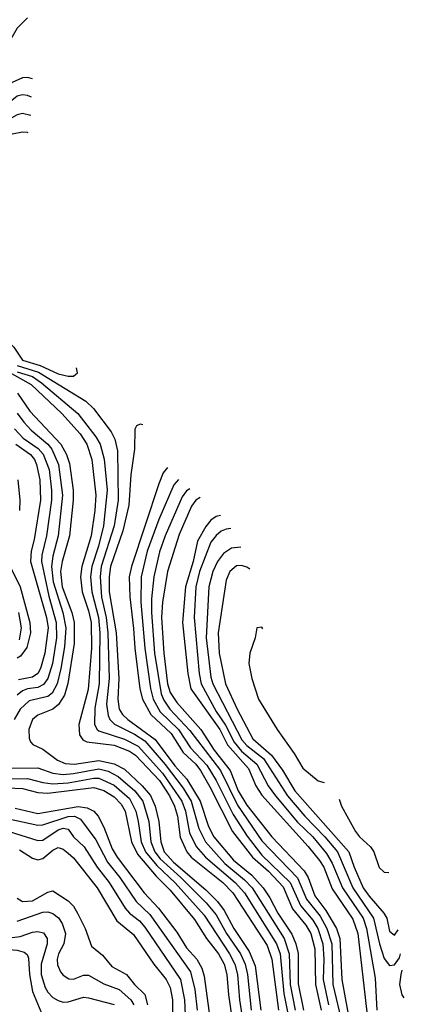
# Model space of a CAD drawing. Header units: inches. Extents: x 501365 to 657855, y 482276 to 547543.
# Tile 899 of 957: x 633919 to 635429, y 502112 to 505975. Entities that reach past the tile are written whole.
import ezdxf

# ---------------------------------------------------------------- set-up
doc = ezdxf.new("R2010")
doc.units = ezdxf.units.IN
doc.header["$MEASUREMENT"] = 0
doc.layers.add('A6530', color=7, linetype='Continuous')

msp = doc.modelspace()

# ---------------------------------------------------------------- linework, layer by layer
at = {"layer": 'A6530', "color": 5}
for points, elevation in [([(633965.7, 505670.6), (633950, 505677.9), (633930, 505679.9), (633910, 505675), (633817.8, 505602.2), (633770, 505576.5), (633730, 505568.7), (633630, 505573.8), (633590, 505584.9), (633490, 505629.4), (633370, 505660.1), (633290, 505690.4), (633230, 505718.6), (633150, 505764.6), (632930, 505845.6), (632870, 505878.4), (632790, 505911.9), (632741.5, 505941.5), (632711.1, 505971.1), (632694.8, 506010)], 4540), ([(633952.2, 505531), (633950, 505532), (633930, 505533.9), (633890, 505526.3), (633767.9, 505490), (633730, 505486.2), (633690, 505493.1), (633590, 505520.8), (633483.6, 505563.6), (633390, 505590.1), (633251, 505651), (633150, 505710.7), (633050, 505740.5), (632970, 505774.8), (632910, 505792.7), (632850.1, 505830.1), (632724.4, 505884.4), (632690, 505908.6), (632658, 505950), (632639.3, 505990)], 4580), ([(633962.5, 505599.1), (633930, 505607.5), (633910, 505602.1), (633812.3, 505547.7), (633750, 505527.9), (633710, 505527.8), (633610, 505544.5), (633490, 505595.1), (633390, 505623.1), (633310, 505654), (633218.9, 505698.9), (633150, 505739.4), (633064.9, 505764.9), (632980.4, 505800.4), (632930, 505815.8), (632850, 505858.7), (632757.9, 505897.9), (632710, 505927.3), (632688.7, 505950), (632669.2, 505990)], 4560), ([(633969, 505742.9), (633950, 505748.7), (633930, 505747.3), (633890, 505728.9), (633810, 505651.5), (633770, 505624.4), (633727.2, 505612.8), (633630, 505611.8), (633590, 505622.1), (633502.3, 505662.3), (633390, 505684.7), (633290, 505717.5), (633230, 505744), (633150, 505791), (633090, 505812.1), (633023.3, 505843.3), (632950, 505866.8), (632870, 505908), (632811.2, 505931.2), (632762.7, 505962.7), (632736.3, 505990)], 4520), ([(633950, 505982.6), (633910, 505941.8), (633838.2, 505821.8), (633794.5, 505765.5), (633750, 505724.4), (633712.4, 505707.6), (633670, 505698.9), (633630, 505698.9), (633590, 505708.3), (633510, 505746.9), (633390, 505754.4), (633310, 505773), (633230, 505808.5), (633170, 505846.7), (633110, 505866.7), (633050, 505896.9), (632970, 505919.6), (632854.9, 505970), (632830, 505985.9)], 4480), ([(633390, 505250.3), (633366.5, 505250), (633366.7, 505230), (633393.7, 505190), (633542.3, 505050), (633614.8, 504950), (633700.6, 504850), (633722.1, 504830), (633787.7, 504787.7), (633823.7, 504750), (633882.9, 504702.9), (633896.4, 504690), (633930, 504640), (633999.1, 504619.1), (634070, 504586.2), (634110, 504576.4), (634130, 504576.5), (634145.7, 504590), (634142.8, 504609.7)], 4780), ([(633910, 504618.2), (633992.7, 504592.7), (634178.5, 504478.5), (634209.5, 504449.5), (634278, 504358), (634292.7, 504330), (634303.2, 504283.2), (634306.4, 504090), (634290, 503990.1), (634238.7, 503830), (634234.6, 503790), (634240, 503710), (634259.1, 503630), (634265.8, 503570), (634270.4, 503390), (634259.7, 503290), (634266.1, 503246.1), (634273.4, 503230), (634291.8, 503211.8), (634370, 503172.1), (634410, 503146.4), (634490, 503052.8), (634561, 502961), (634592.2, 502910), (634621.9, 502801.9), (634648.8, 502750), (634724.4, 502664.4), (634801.1, 502601.1), (634831.6, 502570), (634957.6, 502370), (634977.1, 502310), (634981.2, 502190), (635000, 502090)], 4760), ([(633886.7, 504586.7), (633963.9, 504543.9), (634084.3, 504430), (634156.5, 504350), (634182.2, 504310), (634202.3, 504250), (634217.5, 504110), (634213.7, 504050), (634199.2, 503950), (634163.8, 503830), (634157.9, 503790), (634164.7, 503730), (634190, 503655.8), (634199.2, 503610), (634201.6, 503510), (634187.6, 503347.6), (634150.9, 503210), (634154.2, 503170), (634166.6, 503150), (634182.4, 503142.4), (634290, 503128.8), (634350, 503106.1), (634373.3, 503090), (634467.5, 502990), (634506.9, 502930), (634527.2, 502890), (634538.3, 502850), (634548.7, 502768.7), (634575, 502710), (634591.7, 502690), (634717, 502590), (634755.3, 502550), (634890, 502343), (634909.3, 502289.3), (634935, 502090)], 4720), ([(633910, 504593.2), (633970, 504575.2), (634004.3, 504550), (634147.1, 504430), (634218.5, 504338.5), (634234.5, 504310), (634251, 504251), (634262.5, 504130), (634248.3, 503990), (634228.7, 503910), (634202.5, 503830), (634196.8, 503790), (634202.1, 503730), (634228.3, 503630), (634233.7, 503570), (634230.8, 503370), (634214.6, 503274.6), (634212.3, 503210), (634222.8, 503190), (634230, 503185.1), (634330, 503153.1), (634384.5, 503124.5), (634479.6, 503019.6), (634555.5, 502910), (634570.4, 502870), (634585.1, 502785.1), (634611.4, 502731.4), (634648.6, 502690), (634764.5, 502590), (634801.6, 502550), (634927.6, 502350), (634941.5, 502310), (634955.3, 502155.3), (634972.5, 502070)], 4740), ([(633910.5, 504510), (633959.1, 504439.1), (634081.3, 504310), (634102.8, 504270), (634114.6, 504234.6), (634129.6, 504130), (634129.4, 504090), (634114.2, 503950), (634086, 503850), (634079.9, 503810), (634086.3, 503750), (634123.6, 503650), (634132.8, 503610), (634132.5, 503527.5), (634108.8, 503371.2), (634095.4, 503324.6), (634071.4, 503288.6), (634050, 503270.3), (633990, 503246.4), (633969.1, 503230), (633955.3, 503190), (633956.7, 503156.7), (633962.1, 503142.1), (633971.5, 503131.5), (634010, 503112.8), (634067.3, 503070), (634097.2, 503057.2), (634134, 503054), (634230, 503069.2), (634290, 503056.3), (634330, 503034.4), (634399.6, 502970), (634432.1, 502932.1), (634451, 502890), (634465.9, 502830), (634472.7, 502750), (634485.7, 502710), (634523.5, 502670), (634650, 502561.6), (634695.5, 502515.5), (634721.1, 502481.1), (634759.8, 502410), (634820.1, 502320.1), (634843.2, 502263.2), (634866, 502090)], 4680), ([(633910, 504431.9), (633935.7, 504395.7), (633964.3, 504364.3), (634030, 504310.1), (634045.9, 504290), (634072, 504230), (634087.3, 504110), (634070.3, 503950.3), (634048.8, 503870), (634044.4, 503830), (634050.2, 503770), (634089.2, 503650), (634100.2, 503590), (634095.3, 503515.3), (634081.2, 503430), (634066.5, 503370), (634047.1, 503332.9), (634030, 503319.8), (633957.1, 503302.9), (633921.1, 503270), (633897.6, 503230)], 4660), ([(634402.9, 504385.1), (634391.9, 504388.1), (634377.8, 504382.2), (634371.5, 504368.5), (634370.4, 504290), (634355.4, 504190), (634347.9, 504070), (634324.4, 503970), (634275.5, 503830), (634269.9, 503790), (634270.2, 503730), (634298.5, 503570), (634308.3, 503390), (634304.2, 503310), (634310.3, 503270), (634322.2, 503250), (634343.4, 503230), (634451.4, 503151.4), (634528.1, 503048.1), (634575.2, 502995.2), (634627.5, 502910), (634660.8, 502810), (634681.6, 502770), (634758.1, 502678.1), (634830, 502619.3), (634874.1, 502570), (634901.4, 502530), (634932.5, 502470), (634987.8, 502387.8), (635003.2, 502350), (635011.5, 502311.5), (635012.5, 502192.5), (635033.5, 502090)], 4780), ([(633898.9, 504370), (633933.6, 504333.6), (633992.3, 504292.3), (634010.9, 504270.9), (634034.4, 504210), (634044.2, 504130), (634043.7, 504090), (634024.6, 503950), (634006.1, 503873.9), (634004.7, 503850), (634033.4, 503713.4), (634063.1, 503610), (634063.7, 503550), (634047.9, 503450), (634030, 503390.5), (634013.3, 503366.7), (633990, 503355.7), (633950, 503350.2), (633930, 503342.5), (633910, 503325.8)], 4640), ([(633904.6, 504310), (633961.2, 504270), (633977.3, 504250), (633985.8, 504230), (633998.6, 504170), (634000.6, 504090), (633976, 503936), (633964.2, 503890), (633961.2, 503850), (634025, 503630), (634030.5, 503590), (634018.4, 503490), (634000.4, 503430), (633990.2, 503409.8), (633970, 503395.3), (633915.1, 503384.9)], 4620), ([(634499, 504218.3), (634482.8, 504197.2), (634465.3, 504154.7), (634357.6, 503830), (634349.2, 503790), (634351, 503711), (634366.4, 503586.4), (634370.7, 503509.3), (634390.9, 503350), (634400.7, 503310), (634434.4, 503250), (634514.3, 503174.3), (634560.3, 503100.3), (634610, 503054.2), (634629.3, 503030), (634666.1, 502966.1), (634754.3, 502790), (634833.5, 502690), (634895, 502635), (634953.3, 502573.3), (634990, 502487.2), (635042.6, 502422.6), (635061.5, 502390), (635077, 502330), (635079.5, 502190), (635101.9, 502090)], 4820), ([(633912.2, 504170), (633919.6, 504090), (633918.1, 504050)], 4580), ([(634542.9, 504171.8), (634523.9, 504150), (634465.2, 504014.8), (634420, 503890), (634395.6, 503790), (634394.3, 503690), (634410, 503510), (634432, 503352), (634442.7, 503310), (634470, 503260.3), (634542.5, 503190), (634590, 503118.4), (634654.2, 503050), (634690.5, 502990.5), (634757.5, 502857.5), (634811.8, 502771.8), (634870, 502697.5), (634980.8, 502590), (635020.6, 502500.6), (635070, 502441.9), (635088.6, 502410), (635109, 502350), (635113.1, 502290), (635110.7, 502210), (635131.4, 502110)], 4840), ([(634587.2, 504135.2), (634573.8, 504126.2), (634557.3, 504102.7), (634490, 503950.5), (634467.9, 503887.9), (634445.6, 503790), (634436.7, 503703.3), (634436.4, 503650), (634448.4, 503490), (634474.4, 503330), (634485, 503305), (634508.8, 503270), (634586.8, 503186.8), (634706.9, 503030), (634773.7, 502893.7), (634870, 502754.4), (635009.2, 502609.2), (635045.2, 502525.2), (635098.2, 502458.2), (635124.8, 502410), (635144.3, 502350), (635148.6, 502190), (635185.7, 502030)], 4860), ([(634628.1, 504101.2), (634610.2, 504089.8), (634593.2, 504066.8), (634544.9, 503955.1), (634499.6, 503810), (634479.7, 503690), (634476.2, 503630), (634485.6, 503490), (634498.7, 503370), (634510, 503335.5), (634536.1, 503296.1), (634630, 503190.1), (634682, 503110), (634745.3, 503030), (634777, 502950), (634810, 502894.1), (634908.2, 502770), (635035.9, 502635.9), (635050.8, 502610), (635077.7, 502537.7), (635120.4, 502480.4), (635162.7, 502410), (635176.1, 502370), (635184, 502210), (635216.5, 502030)], 4880), ([(634707.8, 504030.3), (634690, 504025.9), (634670, 504011.9), (634650, 503986.6), (634617.1, 503930), (634599.7, 503850), (634570.2, 503750), (634558.7, 503610), (634578.8, 503410), (634591.5, 503350), (634704.8, 503190), (634734.7, 503130), (634817.4, 503037.4), (634846.3, 502970), (634870, 502933.1), (635051.9, 502731.9), (635096.4, 502676.4), (635112.3, 502650), (635146.1, 502566.1), (635226.6, 502446.6), (635246.2, 502390), (635282, 502082)], 4920), ([(634747.7, 503978.9), (634730, 503976.8), (634710, 503968.6), (634690, 503952.2), (634670, 503925.2), (634625.3, 503810), (634610, 503750), (634604.1, 503630), (634623.4, 503410), (634631, 503370), (634690, 503261), (634727.5, 503207.5), (634760.8, 503140.8), (634790, 503105.5), (634850, 503053.9), (634894.3, 502970), (634922.5, 502930), (635010, 502827), (635070, 502769.2), (635123.6, 502703.6), (635145.8, 502665.8), (635185.8, 502570), (635266.7, 502450), (635279.9, 502410), (635314.8, 502214.8), (635320.4, 502090)], 4940), ([(634787.6, 503905.5), (634750, 503902.1), (634719, 503881), (634695.2, 503850), (634676.8, 503810), (634661.3, 503750), (634651.6, 503550), (634670, 503395.3), (634676.9, 503370), (634790.5, 503150), (634810, 503127.9), (634876.5, 503076.5), (634969.8, 502930), (635038.6, 502850), (635117.2, 502770), (635165.9, 502710), (635227, 502570), (635308.3, 502450), (635330.7, 502350), (635350, 502292.5), (635370, 502265), (635390, 502267.2), (635410, 502294.6), (635414.1, 502310.8)], 4960), ([(633882.4, 503830), (633921.5, 503750), (633959.5, 503610), (633961.2, 503570), (633947.3, 503512.7), (633922, 503478), (633909.1, 503470.9)], 4580), ([(634790, 503834.2), (634770, 503832), (634743.7, 503810), (634730, 503776.9), (634697.6, 503570), (634702, 503490), (634727.2, 503370), (634772.1, 503270), (634834.5, 503154.5), (634907.2, 503090), (634950, 503031.6), (634999.4, 502950), (635211.5, 502710), (635231.6, 502650), (635267, 502570), (635290, 502536.7), (635348.6, 502470), (635359.6, 502450), (635370, 502398.9), (635390, 502384), (635404, 502404.3)], 4980), ([(634822.3, 503819.8), (634810, 503827.1), (634790, 503834.2)], 4980), ([(633914.6, 503650), (633925.3, 503590), (633917.1, 503542.9)], 4560), ([(634870, 503592.6), (634850.5, 503589.5), (634843.9, 503550), (634822.3, 503490), (634818.7, 503450), (634829.7, 503390), (634856.7, 503310), (634929.3, 503190), (634996.5, 503096.5), (635030, 503038.2), (635090, 502989.2), (635114, 502982.5)], 5020), ([(634873, 503585.1), (634870, 503592.6)], 5020), ([(633830, 503039), (633990, 503039.9), (634050, 503019.8), (634090, 503014.6), (634130, 503017.3), (634230, 503036.2), (634266.8, 503026.8), (634305.8, 503005.8), (634371.6, 502950), (634402.9, 502910), (634425.8, 502830), (634434, 502750), (634449.3, 502710), (634470, 502683.4), (634551.3, 502610), (634651.3, 502510), (634690, 502462.9), (634730.3, 502390), (634785.9, 502310), (634803.9, 502270), (634813, 502230), (634827, 502090)], 4660), ([(633870, 502997.2), (633950, 502998.2), (634010, 502982.1), (634050, 502978), (634110, 502981.9), (634210, 502999.8), (634230, 502999.1), (634290, 502971.6), (634350, 502919.6), (634374.9, 502870), (634384.9, 502830), (634395.4, 502750), (634412.7, 502710), (634457.6, 502657.6), (634530, 502588.8), (634642.6, 502462.6), (634742.9, 502310), (634764.2, 502270), (634774.6, 502230), (634781.3, 502130), (634791.3, 502071.3)], 4640), ([(633870, 502961.2), (633930, 502959.4), (633990, 502943.8), (634030, 502941), (634210, 502962.4), (634250, 502951.1), (634290, 502925.9), (634317.7, 502897.7), (634333.4, 502870), (634358.6, 502750), (634381.9, 502701.9), (634455.2, 502615.2), (634510, 502560.5), (634605.1, 502445.1), (634652.4, 502370), (634699, 502310), (634721.8, 502270), (634732.6, 502230), (634738.2, 502150), (634750.9, 502070)], 4620), ([(635172.7, 502917.8), (635182.5, 502890), (635237.1, 502790), (635252.4, 502770), (635296, 502730), (635309.4, 502710), (635329.7, 502649.7), (635350, 502631), (635367.7, 502630.2)], 5020), ([(633901.9, 502881.9), (633990, 502860.7), (634148.7, 502888.7), (634183.5, 502883.5), (634210.1, 502870), (634226.7, 502850), (634250, 502807.1), (634282.7, 502722.7), (634301.6, 502690), (634407.5, 502550), (634464.6, 502490), (634535.4, 502395.4), (634574.2, 502334.2), (634614, 502290), (634634.3, 502254.3), (634643.1, 502223.1), (634669, 502030)], 4580), ([(633870, 502840.8), (633990, 502815.4), (634010, 502816), (634110, 502849.4), (634134.2, 502850), (634158.3, 502838.3), (634217.8, 502757.8), (634263.9, 502670), (634312.8, 502610), (634376.3, 502516.3), (634430, 502464.5), (634590, 502239.5), (634607.1, 502170), (634616, 502090)], 4560), ([(633877.8, 502790), (633990, 502754.6), (634010, 502756.5), (634070, 502797.1), (634090, 502802.9), (634110, 502799), (634130.5, 502770), (634172.1, 502730), (634223.3, 502650), (634270.4, 502590), (634333.3, 502490), (634350.4, 502470.4), (634390, 502439.6), (634410, 502415.7), (634550.8, 502210), (634565.9, 502130), (634571.3, 502010)], 4540), ([(633918.9, 502718.9), (633970, 502686), (633990, 502678.7), (634010, 502683.9), (634050, 502717.7), (634070, 502727), (634090, 502720.9), (634110, 502705.8), (634130, 502686.8), (634223.3, 502570), (634300.3, 502440.2), (634366.3, 502386.3), (634445.4, 502270), (634494.5, 502210), (634510, 502178), (634519.5, 502130), (634518.6, 502030)], 4520), ([(633909.5, 502529.5), (633930, 502515.6), (633970, 502518.2), (634030, 502552.5), (634050, 502557.4), (634110, 502518.2), (634130, 502497.8), (634146.6, 502470), (634176.2, 502410), (634201, 502341), (634244.8, 502304.8), (634281.1, 502261.1), (634338.9, 502230), (634370.1, 502190), (634410.4, 502150.4), (634420.3, 502110)], 4480), ([(633910, 502439.2), (634010, 502474.4), (634030, 502475.6), (634050, 502468.7), (634071.1, 502451.1), (634085.7, 502430), (634098.9, 502390), (634092.5, 502350), (634071.5, 502310), (634066.4, 502290), (634067.6, 502267.6), (634080, 502240), (634090, 502226.7), (634112.6, 502212.6), (634130, 502211), (634170, 502226.5), (634190, 502227.2), (634250, 502192.8), (634309.5, 502170), (634356, 502130), (634367.1, 502110)], 4460), ([(633890, 502375.1), (633921, 502379), (633970, 502395.7), (633990, 502398.2), (634012.5, 502392.5), (634027.3, 502370), (634027, 502350), (634003.5, 502270), (634003.6, 502230), (634018.9, 502178.9), (634030, 502159.8), (634050, 502139.5), (634070, 502127.2), (634090, 502121.5), (634110, 502122.5), (634170, 502141), (634190, 502138.2), (634290, 502112.3)], 4440), ([(633464.3, 502075.7), (633627, 502173), (633650.3, 502190), (633698, 502242), (633770, 502272.6), (633810, 502320.9), (633828, 502332), (633910, 502325.3), (633937.5, 502317.5), (633948.3, 502308.3), (633954, 502294), (633957.6, 502230), (633970, 502162.7), (634008.3, 502068.3)], 4420), ([(635428.6, 502137.6), (635419.6, 502150), (635410.8, 502190), (635415.8, 502230), (635420.7, 502246.4)], 4940)]:
    msp.add_lwpolyline(points, dxfattribs=dict(at, elevation=elevation))

doc.saveas('drawing.dxf')
